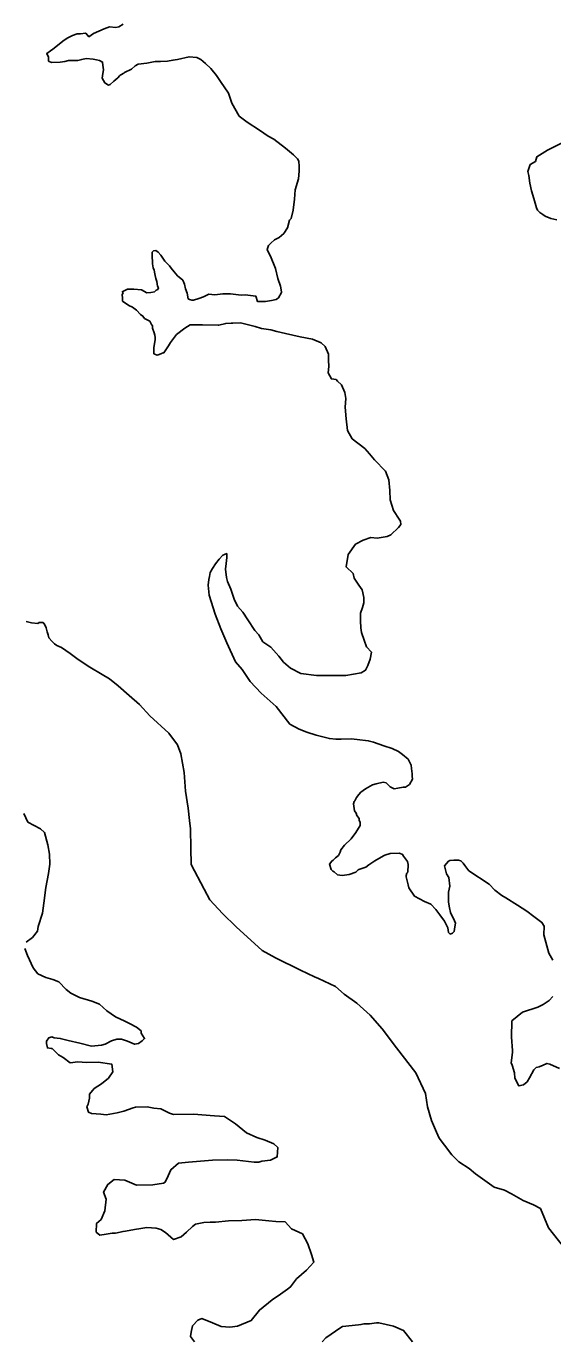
# Model space of a CAD drawing. Extents: x -939622 to -934222, y 1383701 to 1385301.
# Drawn here: x -935747 to -935744.96, y 1384158.08 to 1384163.18 of the extents above; entities that cross this region are included whole.
import ezdxf

# ---------------------------------------------------------------- set-up
doc = ezdxf.new("R2010")
doc.units = 0
doc.layers.add('Level 9', color=7, linetype='Continuous')

msp = doc.modelspace()

# ---------------------------------------------------------------- linework, layer by layer
at = {"layer": 'Level 9'}
for points in [[(-935746.7224, 1384163.1613), (-935746.7016, 1384163.1708), (-935746.6808, 1384163.1773), (-935746.6567, 1384163.1749), (-935746.6448, 1384163.1782), (-935746.6271, 1384163.1877)], [(-935746.2712, 1384162.1376), (-935746.2413, 1384162.1414), (-935746.2113, 1384162.1421), (-935746.1692, 1384162.1371), (-935746.1542, 1384162.1375), (-935746.1121, 1384162.1325), (-935746.1056, 1384162.1117), (-935746.0757, 1384162.1124), (-935746.0518, 1384162.116), (-935746.0338, 1384162.1195), (-935746.025, 1384162.1257), (-935746.0135, 1384162.147), (-935746.0136, 1384162.15), (-935746.0171, 1384162.171), (-935746.0269, 1384162.2009), (-935746.0368, 1384162.2397), (-935746.056, 1384162.2874), (-935746.0623, 1384162.2993), (-935746.0687, 1384162.3141), (-935746.063, 1384162.3293), (-935746.0543, 1384162.3386), (-935746.0396, 1384162.351), (-935746.0218, 1384162.3604), (-935746.0042, 1384162.3759), (-935745.9897, 1384162.3973), (-935745.9815, 1384162.4276), (-935745.9756, 1384162.4338), (-935745.9675, 1384162.4671), (-935745.9625, 1384162.5093), (-935745.9604, 1384162.5455), (-935745.9465, 1384162.5879), (-935745.9442, 1384162.6181), (-935745.9447, 1384162.6361), (-935745.9452, 1384162.6572), (-935745.9514, 1384162.666), (-935745.9668, 1384162.6807), (-935745.9974, 1384162.707), (-935746.0433, 1384162.742), (-935746.0645, 1384162.7535), (-935746.0981, 1384162.7767), (-935746.1469, 1384162.8086), (-935746.1774, 1384162.8319), (-935746.2057, 1384162.8823), (-935746.2186, 1384162.9211), (-935746.2497, 1384162.9655), (-935746.2653, 1384162.9891), (-935746.2869, 1384163.0157), (-935746.3084, 1384163.0362), (-935746.3268, 1384163.0508), (-935746.3359, 1384163.0566), (-935746.342, 1384163.0594), (-935746.372, 1384163.0617), (-935746.4168, 1384163.0515), (-935746.4347, 1384163.0481), (-935746.4556, 1384163.0446), (-935746.4826, 1384163.0439), (-935746.5035, 1384163.0434), (-935746.5364, 1384163.0365), (-935746.5692, 1384163.0327), (-935746.5811, 1384163.0264), (-935746.5958, 1384163.014), (-935746.6225, 1384163.0013), (-935746.6254, 1384162.9982), (-935746.6372, 1384162.9919), (-935746.6401, 1384162.9888), (-935746.6489, 1384162.9796), (-935746.6636, 1384162.9672), (-935746.6783, 1384162.9548), (-935746.6842, 1384162.9516), (-935746.6994, 1384162.9603), (-935746.7088, 1384162.9781), (-935746.7063, 1384162.9962), (-935746.7037, 1384163.0113), (-935746.7071, 1384163.0293), (-935746.7074, 1384163.0413), (-935746.7195, 1384163.047), (-935746.7316, 1384163.0497), (-935746.7437, 1384163.0524), (-935746.7707, 1384163.0548), (-935746.7886, 1384163.0513), (-935746.8035, 1384163.0479), (-935746.8395, 1384163.047), (-935746.8544, 1384163.0437), (-935746.8723, 1384163.0402), (-935746.9053, 1384163.0394), (-935746.9174, 1384163.0451), (-935746.9176, 1384163.0541), (-935746.9178, 1384163.0601), (-935746.9242, 1384163.075), (-935746.9094, 1384163.0844), (-935746.9006, 1384163.0907), (-935746.8829, 1384163.1061), (-935746.8623, 1384163.1217), (-935746.8447, 1384163.1342), (-935746.8239, 1384163.1437), (-935746.8061, 1384163.1502), (-935746.7941, 1384163.1505), (-935746.7732, 1384163.154), (-935746.7608, 1384163.1393), (-935746.7431, 1384163.1517), (-935746.7224, 1384163.1613)], [(-935744.8977, 1384162.7404), (-935744.9806, 1384162.6992), (-935745.022, 1384162.6741), (-935745.0275, 1384162.6559), (-935745.0482, 1384162.6434), (-935745.0565, 1384162.6161), (-935745.0531, 1384162.6011), (-935745.0494, 1384162.5711), (-935745.0427, 1384162.5412), (-935745.0329, 1384162.5114), (-935745.023, 1384162.4755), (-935745.0198, 1384162.4666), (-935745.0106, 1384162.4578), (-935744.9984, 1384162.4491), (-935744.9893, 1384162.4433), (-935744.9681, 1384162.4348), (-935744.9439, 1384162.4294)], [(-935745.7634, 1384161.7351), (-935745.767, 1384161.7591), (-935745.7798, 1384161.7888), (-935745.7951, 1384161.8035), (-935745.8013, 1384161.8094), (-935745.8193, 1384161.8119), (-935745.8319, 1384161.8357), (-935745.8295, 1384161.8598), (-935745.8301, 1384161.8839), (-935745.8307, 1384161.9079), (-935745.8434, 1384161.9377), (-935745.8588, 1384161.9523), (-935745.8921, 1384161.9665), (-935745.9403, 1384161.9744), (-935745.9976, 1384161.988), (-935746.0308, 1384161.9962), (-935746.0549, 1384162.0016), (-935746.091, 1384162.0067), (-935746.1152, 1384162.0151), (-935746.1725, 1384162.0288), (-935746.2025, 1384162.028), (-935746.2085, 1384162.0279), (-935746.2295, 1384162.0273), (-935746.2563, 1384162.0207), (-935746.2593, 1384162.0206), (-935746.3193, 1384162.0221), (-935746.3613, 1384162.0211), (-935746.3673, 1384162.0209), (-935746.388, 1384162.0084), (-935746.4203, 1384161.9835), (-935746.4436, 1384161.9528), (-935746.4523, 1384161.9406), (-935746.4696, 1384161.9131), (-935746.4726, 1384161.913), (-935746.4785, 1384161.9098), (-935746.4874, 1384161.9066), (-935746.4963, 1384161.9034), (-935746.5085, 1384161.9091), (-935746.5088, 1384161.9211), (-935746.5091, 1384161.9331), (-935746.5038, 1384161.9634), (-935746.504, 1384161.9724), (-935746.5042, 1384161.9814), (-935746.5075, 1384161.9903), (-935746.5139, 1384162.0082), (-935746.5141, 1384162.0173), (-935746.5173, 1384162.0232), (-935746.5236, 1384162.0351), (-935746.5448, 1384162.0466), (-935746.5511, 1384162.0554), (-935746.5602, 1384162.0612), (-935746.5756, 1384162.0789), (-935746.5909, 1384162.0905), (-935746.6061, 1384162.0962), (-935746.6305, 1384162.1136), (-935746.6305, 1384162.1166), (-935746.6308, 1384162.1257), (-935746.6311, 1384162.1377), (-935746.6283, 1384162.1468), (-935746.6314, 1384162.1497), (-935746.6106, 1384162.1593), (-935746.5866, 1384162.1598), (-935746.5566, 1384162.1576), (-935746.5353, 1384162.1461), (-935746.5203, 1384162.1465), (-935746.5054, 1384162.1498), (-935746.4996, 1384162.156), (-935746.4937, 1384162.1592), (-935746.4908, 1384162.1652), (-935746.494, 1384162.1712), (-935746.4974, 1384162.1891), (-935746.5007, 1384162.2011), (-935746.504, 1384162.213), (-935746.5041, 1384162.2191), (-935746.5075, 1384162.234), (-935746.5107, 1384162.243), (-935746.5141, 1384162.2579), (-935746.5144, 1384162.2699), (-935746.5147, 1384162.282), (-935746.5152, 1384162.303), (-935746.5094, 1384162.3092), (-935746.5004, 1384162.3094), (-935746.4912, 1384162.3036), (-935746.4819, 1384162.2918), (-935746.4664, 1384162.2681), (-935746.4479, 1384162.2505), (-935746.4417, 1384162.2417), (-935746.4294, 1384162.2269), (-935746.417, 1384162.2122), (-935746.3956, 1384162.1947), (-935746.3892, 1384162.1798), (-935746.3858, 1384162.1618), (-935746.3793, 1384162.1439), (-935746.3758, 1384162.123), (-935746.3697, 1384162.1201), (-935746.3607, 1384162.1173), (-935746.3547, 1384162.1175), (-935746.3338, 1384162.124), (-935746.316, 1384162.1305), (-935746.2953, 1384162.14), (-935746.2712, 1384162.1376)], [(-935745.509, 1384160.3004), (-935745.5093, 1384160.3124), (-935745.5219, 1384160.3362), (-935745.5433, 1384160.3537), (-935745.5586, 1384160.3654), (-935745.5829, 1384160.3768), (-935745.6161, 1384160.388), (-935745.6555, 1384160.4021), (-935745.6766, 1384160.4076), (-935745.7187, 1384160.4125), (-935745.7428, 1384160.4149), (-935745.7817, 1384160.414), (-935745.8027, 1384160.4134), (-935745.8268, 1384160.4159), (-935745.8781, 1384160.4296), (-935745.9143, 1384160.4407), (-935745.9446, 1384160.452), (-935745.9811, 1384160.4722), (-935746.0337, 1384160.5401), (-935746.092, 1384160.5928), (-935746.1351, 1384160.6368), (-935746.1663, 1384160.6842), (-935746.191, 1384160.7136), (-935746.2258, 1384160.788), (-935746.2481, 1384160.8416), (-935746.2705, 1384160.8982), (-935746.2934, 1384160.9728), (-935746.2973, 1384161.0118), (-935746.2948, 1384161.033), (-935746.2921, 1384161.0451), (-935746.2895, 1384161.0602), (-935746.2809, 1384161.0754), (-935746.2694, 1384161.0938), (-935746.2548, 1384161.1122), (-935746.2402, 1384161.1276), (-935746.2343, 1384161.1307), (-935746.2254, 1384161.134), (-935746.225, 1384161.1189), (-935746.2274, 1384161.0948), (-935746.2299, 1384161.0737), (-935746.2261, 1384161.0407), (-935746.2227, 1384161.0257), (-935746.21, 1384160.996), (-935746.197, 1384160.9572), (-935746.1844, 1384160.9304), (-935746.1628, 1384160.9069), (-935746.1441, 1384160.8773), (-935746.116, 1384160.8358), (-935746.1006, 1384160.8182), (-935746.085, 1384160.7915), (-935746.0545, 1384160.7712), (-935746.0236, 1384160.7359), (-935746.005, 1384160.7123), (-935745.9775, 1384160.6889), (-935745.938, 1384160.6688), (-935745.8778, 1384160.6613), (-935745.7938, 1384160.6604), (-935745.7638, 1384160.6611), (-935745.7041, 1384160.6716), (-935745.6864, 1384160.6811), (-935745.6778, 1384160.6993), (-935745.6694, 1384160.7236), (-935745.6641, 1384160.7508), (-935745.6826, 1384160.7714), (-935745.6923, 1384160.7983), (-935745.702, 1384160.8281), (-935745.7054, 1384160.8461), (-935745.7061, 1384160.8731), (-935745.7069, 1384160.9032), (-935745.6984, 1384160.9245), (-935745.6928, 1384160.9426), (-935745.6934, 1384160.9637), (-935745.7001, 1384160.9936), (-935745.7125, 1384161.0113), (-935745.7312, 1384161.038), (-935745.7346, 1384161.0559), (-935745.7623, 1384161.0823), (-935745.7545, 1384161.1306), (-935745.7255, 1384161.1705), (-935745.6959, 1384161.1862), (-935745.6661, 1384161.196), (-935745.6421, 1384161.1936), (-935745.6033, 1384161.2006), (-935745.5884, 1384161.207), (-935745.5591, 1384161.2348), (-935745.5504, 1384161.247), (-935745.5507, 1384161.259), (-935745.5569, 1384161.2679), (-935745.5787, 1384161.3005), (-935745.5918, 1384161.3423), (-935745.5927, 1384161.3783), (-935745.5967, 1384161.4204), (-935745.6095, 1384161.4531), (-935745.6526, 1384161.4972), (-935745.6712, 1384161.5208), (-935745.6897, 1384161.5414), (-935745.7386, 1384161.5793), (-935745.7574, 1384161.6119), (-935745.7615, 1384161.6569), (-935745.7656, 1384161.702), (-935745.7634, 1384161.7351)], [(-935747.0046, 1384160.8709), (-935746.9834, 1384160.8654), (-935746.9594, 1384160.863), (-935746.9535, 1384160.8661), (-935746.9385, 1384160.8665), (-935746.9323, 1384160.8576), (-935746.926, 1384160.8458), (-935746.9226, 1384160.8308), (-935746.9193, 1384160.8189), (-935746.916, 1384160.8069), (-935746.9037, 1384160.7922), (-935746.8944, 1384160.7834), (-935746.8853, 1384160.7776), (-935746.8671, 1384160.769), (-935746.8335, 1384160.7458), (-935746.803, 1384160.7225), (-935746.7573, 1384160.6935), (-935746.7086, 1384160.6647), (-935746.6812, 1384160.6473), (-935746.6475, 1384160.6211), (-935746.6046, 1384160.583), (-935746.5647, 1384160.5479), (-935746.5247, 1384160.5038), (-935746.451, 1384160.4364), (-935746.4169, 1384160.3921), (-935746.4041, 1384160.3564), (-935746.3903, 1384160.2845), (-935746.3855, 1384160.2124), (-935746.3749, 1384160.1465), (-935746.3707, 1384160.0985), (-935746.3669, 1384160.0655), (-935746.365, 1384159.9903), (-935746.3634, 1384159.9272), (-935746.3131, 1384159.8322), (-935746.2911, 1384159.7906), (-935746.2418, 1384159.7377), (-935746.1895, 1384159.6848), (-935746.0883, 1384159.5941), (-935746.0366, 1384159.5653), (-935745.9394, 1384159.5166), (-935745.8848, 1384159.4908), (-935745.8697, 1384159.4852), (-935745.8029, 1384159.4538), (-935745.7692, 1384159.4245), (-935745.7204, 1384159.3896), (-935745.6682, 1384159.3428), (-935745.622, 1384159.2898), (-935745.5661, 1384159.216), (-935745.4918, 1384159.1186), (-935745.4538, 1384159.0383), (-935745.4465, 1384158.9873), (-935745.4302, 1384158.9336), (-935745.4111, 1384158.8889), (-935745.4015, 1384158.8651), (-935745.3799, 1384158.8386), (-935745.3519, 1384158.8001), (-935745.3243, 1384158.7738), (-935745.2847, 1384158.7477), (-935745.2602, 1384158.7272), (-935745.1869, 1384158.6749), (-935745.1476, 1384158.6638), (-935745.1203, 1384158.6495), (-935745.0747, 1384158.6235), (-935745.0353, 1384158.6065), (-935745.0079, 1384158.5921), (-935744.9761, 1384158.5177), (-935744.8739, 1384158.3879)], [(-935745.097, 1384159.7692), (-935745.1427, 1384159.7981), (-935745.1579, 1384159.8068), (-935745.1854, 1384159.8271), (-935745.207, 1384159.8507), (-935745.2863, 1384159.9028), (-935745.3018, 1384159.9235), (-935745.308, 1384159.9324), (-935745.3172, 1384159.9412), (-935745.3263, 1384159.944), (-935745.3323, 1384159.9438), (-935745.3442, 1384159.9435), (-935745.3592, 1384159.9431), (-935745.3651, 1384159.94), (-935745.3797, 1384159.9216), (-935745.3729, 1384159.8917), (-935745.3636, 1384159.8768), (-935745.3598, 1384159.8438), (-935745.3652, 1384159.8196), (-935745.3646, 1384159.7986), (-935745.3642, 1384159.7806), (-935745.3607, 1384159.7596), (-935745.3572, 1384159.7416), (-935745.3414, 1384159.7089), (-935745.3382, 1384159.7), (-935745.3408, 1384159.6849), (-935745.3434, 1384159.6668), (-935745.3492, 1384159.6606), (-935745.3582, 1384159.6574), (-935745.3643, 1384159.6632), (-935745.3677, 1384159.6812), (-935745.3804, 1384159.708), (-935745.399, 1384159.7316), (-935745.4145, 1384159.7522), (-935745.433, 1384159.7728), (-935745.4573, 1384159.7843), (-935745.4967, 1384159.8043), (-935745.5185, 1384159.8369), (-935745.5218, 1384159.8488), (-935745.5286, 1384159.8788), (-935745.5287, 1384159.8848), (-935745.5259, 1384159.8939), (-935745.523, 1384159.8969), (-935745.5208, 1384159.9271), (-935745.5241, 1384159.939), (-935745.5396, 1384159.9597), (-935745.5427, 1384159.9656), (-935745.5549, 1384159.9714), (-935745.5908, 1384159.9705), (-935745.6116, 1384159.9639), (-935745.6176, 1384159.9608), (-935745.6501, 1384159.9419), (-935745.6737, 1384159.9263), (-935745.6855, 1384159.917), (-935745.7122, 1384159.9073), (-935745.7152, 1384159.9072), (-935745.724, 1384159.898), (-935745.7507, 1384159.8883), (-935745.7776, 1384159.8846), (-935745.7957, 1384159.8872), (-935745.808, 1384159.8989), (-935745.814, 1384159.9017), (-935745.8202, 1384159.9076), (-935745.8267, 1384159.9285), (-935745.818, 1384159.9407), (-935745.8121, 1384159.9439), (-935745.8033, 1384159.9531), (-935745.7915, 1384159.9625), (-935745.7858, 1384159.9746), (-935745.7831, 1384159.9837), (-935745.7685, 1384160.0021), (-935745.7422, 1384160.0269), (-935745.7248, 1384160.0514), (-935745.7075, 1384160.0789), (-935745.7078, 1384160.0909), (-935745.711, 1384160.0998), (-935745.7111, 1384160.1059), (-935745.7204, 1384160.1177), (-935745.7236, 1384160.1266), (-935745.7298, 1384160.1355), (-935745.7335, 1384160.1625), (-935745.7307, 1384160.1716), (-935745.7278, 1384160.1746), (-935745.7221, 1384160.1868), (-935745.7134, 1384160.1991), (-935745.7047, 1384160.2083), (-935745.687, 1384160.2208), (-935745.6604, 1384160.2365), (-935745.6455, 1384160.2399), (-935745.6186, 1384160.2465), (-935745.6066, 1384160.2438), (-935745.5912, 1384160.2292), (-935745.576, 1384160.2205), (-935745.5611, 1384160.2239), (-935745.5402, 1384160.2274), (-935745.5312, 1384160.2277), (-935745.5164, 1384160.2371), (-935745.505, 1384160.2584), (-935745.5053, 1384160.2704), (-935745.5055, 1384160.2794), (-935745.509, 1384160.3004)], [(-935747.0037, 1384159.6254), (-935746.9802, 1384159.6441), (-935746.9598, 1384159.6687), (-935746.9573, 1384159.6868), (-935746.9406, 1384159.7383), (-935746.9355, 1384159.7776), (-935746.928, 1384159.8379), (-935746.9174, 1384159.8923), (-935746.9123, 1384159.9286), (-935746.9132, 1384159.9676), (-935746.9201, 1384160.0036), (-935746.9333, 1384160.0514), (-935746.9487, 1384160.066), (-935746.9973, 1384160.0919), (-935747.0131, 1384160.1246)], [(-935744.9598, 1384159.556), (-935744.9755, 1384159.5827), (-935744.9952, 1384159.6544), (-935744.993, 1384159.6875), (-935745.0024, 1384159.7023), (-935745.033, 1384159.7256), (-935745.0605, 1384159.746), (-935745.097, 1384159.7692)], [(-935746.0562, 1384158.7796), (-935746.0295, 1384158.7923), (-935746.0274, 1384158.8285), (-935746.0427, 1384158.8431), (-935746.0761, 1384158.8573), (-935746.1093, 1384158.8685), (-935746.1487, 1384158.8856), (-935746.1916, 1384158.9206), (-935746.2343, 1384158.9497), (-935746.2733, 1384158.9517), (-935746.3545, 1384158.9587), (-935746.4324, 1384158.9568), (-935746.4475, 1384158.9624), (-935746.4809, 1384158.9796), (-935746.508, 1384158.982), (-935746.5351, 1384158.9873), (-935746.5801, 1384158.9862), (-935746.589, 1384158.9829), (-935746.6247, 1384158.97), (-935746.6515, 1384158.9633), (-935746.6933, 1384158.9563), (-935746.7143, 1384158.9588), (-935746.7504, 1384158.9609), (-935746.7625, 1384158.9666), (-935746.769, 1384158.9875), (-935746.7633, 1384158.9967), (-935746.7579, 1384159.0209), (-935746.7582, 1384159.0359), (-935746.7408, 1384159.0574), (-935746.7112, 1384159.0762), (-935746.6848, 1384159.0979), (-935746.6674, 1384159.1224), (-935746.6711, 1384159.1524), (-935746.7253, 1384159.1601), (-935746.7703, 1384159.1589), (-935746.8033, 1384159.1611), (-935746.8332, 1384159.1574), (-935746.8607, 1384159.1777), (-935746.879, 1384159.1893), (-935746.9036, 1384159.2128), (-935746.9066, 1384159.2127), (-935746.9216, 1384159.2153), (-935746.9251, 1384159.2333), (-935746.9253, 1384159.2423), (-935746.9166, 1384159.2546), (-935746.9047, 1384159.2579), (-935746.8956, 1384159.2551), (-935746.8716, 1384159.2527), (-935746.8414, 1384159.2444), (-935746.7961, 1384159.2335), (-935746.7509, 1384159.2226), (-935746.712, 1384159.2266), (-935746.6971, 1384159.23), (-935746.6734, 1384159.2426), (-935746.6526, 1384159.2491), (-935746.6346, 1384159.2496), (-935746.6104, 1384159.2411), (-935746.5831, 1384159.2298), (-935746.5682, 1384159.2332), (-935746.5534, 1384159.2426), (-935746.5447, 1384159.2518), (-935746.5572, 1384159.2725), (-935746.5574, 1384159.2816), (-935746.5757, 1384159.2961), (-935746.6031, 1384159.3105), (-935746.6213, 1384159.3191), (-935746.6577, 1384159.3362), (-935746.6913, 1384159.3595), (-935746.7189, 1384159.3858), (-935746.7492, 1384159.3971), (-935746.7975, 1384159.411), (-935746.8309, 1384159.4282), (-935746.8493, 1384159.4428), (-935746.877, 1384159.4722), (-935746.9012, 1384159.4806), (-935746.9284, 1384159.4889), (-935746.9587, 1384159.5032), (-935746.9773, 1384159.5268), (-935746.9995, 1384159.5744), (-935747.0091, 1384159.6012)], [(-935744.9344, 1384159.1354), (-935744.9708, 1384159.1526), (-935744.9829, 1384159.1553), (-935744.9977, 1384159.1489), (-935745.0125, 1384159.1425), (-935745.0245, 1384159.1392), (-935745.0332, 1384159.13), (-935745.0505, 1384159.0995), (-935745.0591, 1384159.0842), (-935745.0738, 1384159.0718), (-935745.0917, 1384159.0683), (-935745.1074, 1384159.098), (-935745.1079, 1384159.1191), (-935745.1177, 1384159.1489), (-935745.1209, 1384159.1579), (-935745.1159, 1384159.1971), (-935745.1161, 1384159.2061), (-935745.1203, 1384159.2572), (-935745.1189, 1384159.3204), (-935745.0778, 1384159.3545), (-935745.0183, 1384159.374), (-935744.9975, 1384159.3836), (-935744.9739, 1384159.3992), (-935744.9593, 1384159.4146)], [(-935746.3506, 1384158.0743), (-935746.3661, 1384158.095), (-935746.3635, 1384158.1131), (-935746.3581, 1384158.1373), (-935746.3377, 1384158.1589), (-935746.3228, 1384158.1653), (-935746.2804, 1384158.1483), (-935746.2471, 1384158.1341), (-935746.2141, 1384158.1319), (-935746.1842, 1384158.1356), (-935746.1307, 1384158.158), (-935746.0987, 1384158.1979), (-935746.0488, 1384158.2383), (-935746.0163, 1384158.2601), (-935745.9898, 1384158.2789), (-935745.978, 1384158.2882), (-935745.9548, 1384158.3188), (-935745.9166, 1384158.3529), (-935745.8874, 1384158.3837), (-935745.8972, 1384158.4135), (-935745.9102, 1384158.4553), (-935745.9321, 1384158.4939), (-935745.9746, 1384158.5139), (-935745.9993, 1384158.5404), (-935746.0353, 1384158.5425), (-935746.0623, 1384158.5448), (-935746.1134, 1384158.5495), (-935746.1673, 1384158.5452), (-935746.2183, 1384158.5439), (-935746.2691, 1384158.5397), (-935746.2901, 1384158.5391), (-935746.3141, 1384158.5385), (-935746.3469, 1384158.5317), (-935746.3587, 1384158.5224), (-935746.3821, 1384158.5007), (-935746.4027, 1384158.4822), (-935746.4324, 1384158.4724), (-935746.463, 1384158.4987), (-935746.4813, 1384158.5103), (-935746.4995, 1384158.5159), (-935746.5355, 1384158.518), (-935746.5594, 1384158.5144), (-935746.5833, 1384158.5108), (-935746.6191, 1384158.5039), (-935746.6281, 1384158.5036), (-935746.6579, 1384158.4969), (-935746.6699, 1384158.4966), (-935746.6938, 1384158.493), (-935746.7177, 1384158.4894), (-935746.733, 1384158.501), (-935746.7308, 1384158.5342), (-935746.7132, 1384158.5497), (-935746.699, 1384158.5831), (-935746.6942, 1384158.6284), (-935746.7038, 1384158.6552), (-935746.6866, 1384158.6857), (-935746.6631, 1384158.7043), (-935746.621, 1384158.7024), (-935746.5756, 1384158.6824), (-935746.5126, 1384158.684), (-935746.4708, 1384158.6911), (-935746.4649, 1384158.6942), (-935746.4535, 1384158.7186), (-935746.4421, 1384158.7429), (-935746.4127, 1384158.7677), (-935746.3738, 1384158.7717), (-935746.2811, 1384158.78), (-935746.2211, 1384158.7815), (-935746.1851, 1384158.7794), (-935746.1189, 1384158.772), (-935746.101, 1384158.7725), (-935746.0891, 1384158.7758), (-935746.0562, 1384158.7796)], [(-935745.5049, 1384158.0743), (-935745.539, 1384158.1186), (-935745.5784, 1384158.1357), (-935745.6357, 1384158.1493), (-935745.6447, 1384158.1491), (-935745.6716, 1384158.1454), (-935745.6926, 1384158.1449), (-935745.7045, 1384158.1416), (-935745.7135, 1384158.1413), (-935745.7763, 1384158.1338), (-935745.7822, 1384158.1306), (-935745.8412, 1384158.09), (-935745.8558, 1384158.0746)]]:
    msp.add_lwpolyline(points, dxfattribs=at)

doc.saveas('drawing.dxf')
